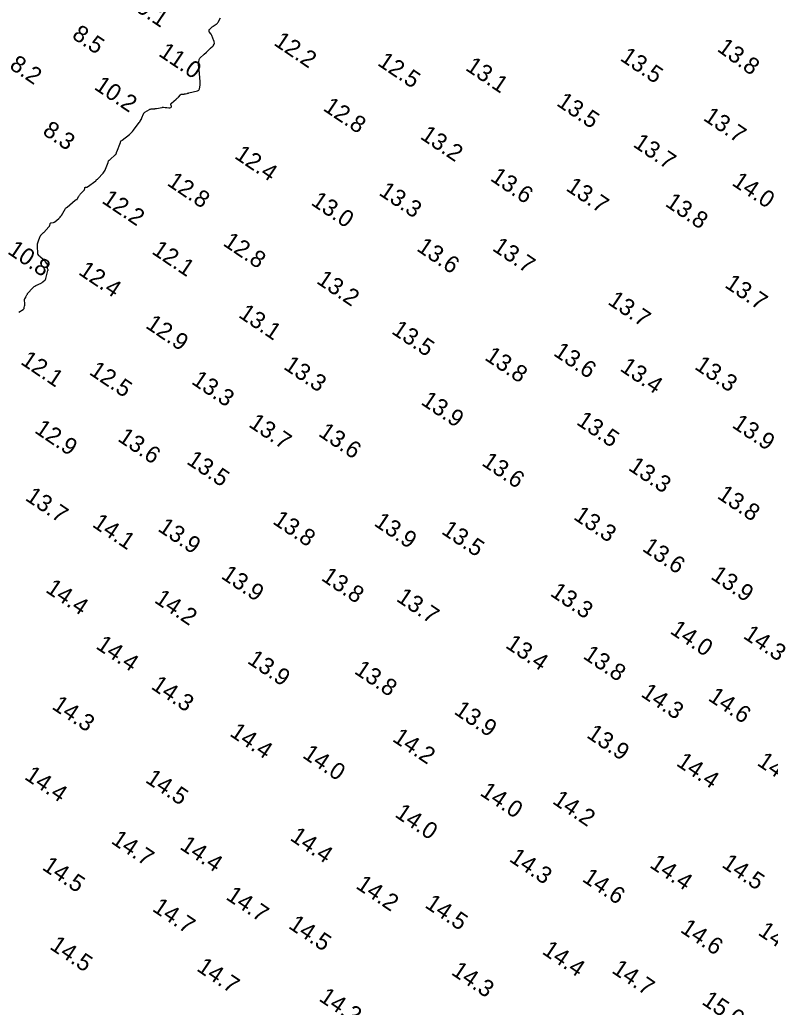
# Model space of a CAD drawing. Extents: x 815352 to 820877, y 582403 to 597439.
# Drawn here: x 817433.7 to 817656.6, y 585234.6 to 585527.6 of the extents above; entities that cross this region are included whole.
import ezdxf

# ---------------------------------------------------------------- set-up
doc = ezdxf.new("R2010")
doc.units = 0
doc.layers.add('V-CONT-EL12', color=7, linetype='Continuous')
doc.layers.add('V-TOPO-SOUN', color=7, linetype='Continuous')

msp = doc.modelspace()

# ---------------------------------------------------------------- linework, layer by layer
at = {"layer": 'V-CONT-EL12'}
msp.add_lwpolyline([(817433.46, 585440.9), (817434.72, 585441.68), (817434.84, 585441.77), (817434.93, 585441.87), (817435, 585442), (817435.05, 585442.14), (817435.17, 585442.74), (817435.2, 585442.89), (817435.21, 585443.04), (817435.22, 585443.19), (817435.21, 585443.35), (817435.11, 585444.53), (817435.11, 585444.61), (817435.12, 585444.69), (817435.15, 585444.76), (817435.2, 585444.83), (817435.4, 585445.1), (817435.45, 585445.17), (817435.5, 585445.24), (817435.54, 585445.31), (817435.57, 585445.39), (817435.85, 585446.02), (817435.91, 585446.14), (817435.99, 585446.26), (817436.07, 585446.38), (817436.16, 585446.49), (817437.48, 585447.98), (817437.71, 585448.22), (817437.97, 585448.44), (817438.24, 585448.62), (817438.54, 585448.78), (817440.08, 585449.5), (817440.23, 585449.58), (817440.37, 585449.66), (817440.5, 585449.75), (817440.63, 585449.86), (817441.3, 585450.44), (817441.33, 585450.47), (817441.36, 585450.5), (817441.38, 585450.54), (817441.39, 585450.57), (817441.45, 585450.73), (817441.46, 585450.77), (817441.47, 585450.81), (817441.48, 585450.84), (817441.5, 585450.88), (817442.11, 585453.21), (817442.12, 585453.29), (817442.13, 585453.37), (817442.12, 585453.46), (817442.1, 585453.54), (817441.99, 585453.86), (817441.96, 585453.94), (817441.95, 585454.02), (817441.94, 585454.11), (817441.95, 585454.19), (817442, 585454.77), (817442, 585454.89), (817441.98, 585455.01), (817441.93, 585455.12), (817441.87, 585455.22), (817441.28, 585455.94), (817441.15, 585456.08), (817441.02, 585456.23), (817440.88, 585456.37), (817440.73, 585456.5), (817439.92, 585457.2), (817439.88, 585457.24), (817439.84, 585457.27), (817439.79, 585457.31), (817439.75, 585457.35), (817439.57, 585457.49), (817439.53, 585457.52), (817439.49, 585457.56), (817439.45, 585457.61), (817439.42, 585457.65), (817439.17, 585457.99), (817439.13, 585458.06), (817439.09, 585458.14), (817439.07, 585458.22), (817439.06, 585458.31), (817438.99, 585460.45), (817438.99, 585460.79), (817439.03, 585461.12), (817439.1, 585461.45), (817439.2, 585461.77), (817439.84, 585463.45), (817439.89, 585463.57), (817439.96, 585463.67), (817440.03, 585463.77), (817440.12, 585463.86), (817440.51, 585464.2), (817440.6, 585464.29), (817440.69, 585464.38), (817440.78, 585464.47), (817440.87, 585464.56), (817442.41, 585466.18), (817442.49, 585466.28), (817442.55, 585466.38), (817442.6, 585466.49), (817442.63, 585466.61), (817442.73, 585467.1), (817442.77, 585467.21), (817442.83, 585467.3), (817442.92, 585467.35), (817443.03, 585467.38), (817443.65, 585467.47), (817443.8, 585467.49), (817443.93, 585467.54), (817444.05, 585467.61), (817444.17, 585467.7), (817445.33, 585468.69), (817445.55, 585468.89), (817445.75, 585469.11), (817445.94, 585469.35), (817446.1, 585469.6), (817447.36, 585471.67), (817447.38, 585471.71), (817447.41, 585471.75), (817447.45, 585471.79), (817447.48, 585471.82), (817447.64, 585471.95), (817447.68, 585471.98), (817447.71, 585472.01), (817447.75, 585472.05), (817447.79, 585472.08), (817450.22, 585474.13), (817450.26, 585474.16), (817450.31, 585474.19), (817450.36, 585474.21), (817450.41, 585474.22), (817450.61, 585474.27), (817450.66, 585474.28), (817450.71, 585474.31), (817450.74, 585474.34), (817450.77, 585474.38), (817451.25, 585475.27), (817451.35, 585475.42), (817451.45, 585475.58), (817451.57, 585475.72), (817451.69, 585475.86), (817452.87, 585477.12), (817452.93, 585477.18), (817452.97, 585477.25), (817453, 585477.33), (817453.01, 585477.41), (817453.06, 585477.76), (817453.07, 585477.83), (817453.11, 585477.88), (817453.17, 585477.92), (817453.24, 585477.93), (817453.56, 585477.97), (817453.64, 585477.98), (817453.71, 585478), (817453.78, 585478.03), (817453.85, 585478.08), (817456.28, 585479.85), (817456.31, 585479.88), (817456.35, 585479.91), (817456.37, 585479.95), (817456.4, 585479.99), (817456.48, 585480.16), (817456.5, 585480.2), (817456.53, 585480.23), (817456.57, 585480.26), (817456.61, 585480.28), (817456.79, 585480.34), (817456.84, 585480.36), (817456.88, 585480.39), (817456.91, 585480.41), (817456.95, 585480.45), (817458.47, 585482.11), (817458.71, 585482.39), (817458.91, 585482.69), (817459.08, 585483.01), (817459.22, 585483.34), (817459.94, 585485.32), (817459.96, 585485.37), (817459.97, 585485.42), (817459.99, 585485.46), (817460.01, 585485.51), (817460.07, 585485.7), (817460.09, 585485.75), (817460.11, 585485.79), (817460.14, 585485.83), (817460.18, 585485.86), (817460.33, 585485.99), (817460.36, 585486.02), (817460.4, 585486.06), (817460.44, 585486.09), (817460.47, 585486.12), (817462.2, 585487.62), (817462.25, 585487.67), (817462.3, 585487.73), (817462.33, 585487.79), (817462.35, 585487.87), (817462.42, 585488.16), (817462.44, 585488.24), (817462.46, 585488.31), (817462.48, 585488.38), (817462.51, 585488.45), (817463.6, 585491.24), (817463.62, 585491.28), (817463.63, 585491.33), (817463.65, 585491.38), (817463.66, 585491.42), (817463.7, 585491.62), (817463.71, 585491.66), (817463.74, 585491.7), (817463.77, 585491.73), (817463.81, 585491.75), (817464.01, 585491.84), (817464.06, 585491.86), (817464.11, 585491.89), (817464.15, 585491.92), (817464.19, 585491.95), (817466.27, 585493.56), (817466.62, 585493.85), (817466.95, 585494.16), (817467.25, 585494.5), (817467.53, 585494.85), (817469.19, 585497.11), (817469.27, 585497.22), (817469.35, 585497.34), (817469.43, 585497.46), (817469.5, 585497.57), (817469.77, 585498.06), (817469.84, 585498.18), (817469.91, 585498.3), (817469.97, 585498.43), (817470.02, 585498.55), (817470.51, 585499.72), (817470.53, 585499.77), (817470.56, 585499.82), (817470.58, 585499.86), (817470.61, 585499.91), (817470.73, 585500.08), (817470.76, 585500.12), (817470.8, 585500.16), (817470.84, 585500.19), (817470.88, 585500.22), (817472.22, 585501), (817472.38, 585501.09), (817472.55, 585501.15), (817472.72, 585501.19), (817472.9, 585501.21), (817473.62, 585501.25), (817473.8, 585501.26), (817473.98, 585501.28), (817474.16, 585501.31), (817474.34, 585501.34), (817475.99, 585501.65), (817476.11, 585501.67), (817476.22, 585501.68), (817476.34, 585501.68), (817476.45, 585501.67), (817476.91, 585501.63), (817477.03, 585501.61), (817477.14, 585501.6), (817477.26, 585501.59), (817477.37, 585501.57), (817477.97, 585501.48), (817478.05, 585501.48), (817478.14, 585501.48), (817478.22, 585501.5), (817478.3, 585501.52), (817478.61, 585501.64), (817478.68, 585501.67), (817478.72, 585501.72), (817478.74, 585501.78), (817478.74, 585501.86), (817478.62, 585502.49), (817478.61, 585502.62), (817478.63, 585502.74), (817478.69, 585502.84), (817478.78, 585502.93), (817480.21, 585504.1), (817480.37, 585504.23), (817480.52, 585504.37), (817480.67, 585504.51), (817480.82, 585504.66), (817481.49, 585505.37), (817481.59, 585505.46), (817481.69, 585505.52), (817481.8, 585505.56), (817481.93, 585505.57), (817482.44, 585505.59), (817482.57, 585505.6), (817482.69, 585505.62), (817482.82, 585505.64), (817482.94, 585505.67), (817483.43, 585505.81), (817483.55, 585505.84), (817483.67, 585505.87), (817483.8, 585505.9), (817483.92, 585505.93), (817486.52, 585506.54), (817486.75, 585506.63), (817486.93, 585506.76), (817487.05, 585506.95), (817487.12, 585507.19), (817487.29, 585508.23), (817487.32, 585508.5), (817487.34, 585508.76), (817487.34, 585509.02), (817487.32, 585509.29), (817487.09, 585511.61), (817487.09, 585511.69), (817487.08, 585511.78), (817487.07, 585511.87), (817487.07, 585511.95), (817487.05, 585512.3), (817487.05, 585512.39), (817487.04, 585512.47), (817487.03, 585512.56), (817487.02, 585512.65), (817486.84, 585514.36), (817486.83, 585514.55), (817486.83, 585514.74), (817486.85, 585514.93), (817486.88, 585515.11), (817487.04, 585515.87), (817487.1, 585516.05), (817487.18, 585516.21), (817487.28, 585516.36), (817487.41, 585516.49), (817488.29, 585517.26), (817488.37, 585517.33), (817488.46, 585517.4), (817488.54, 585517.47), (817488.63, 585517.54), (817488.97, 585517.81), (817489.06, 585517.87), (817489.14, 585517.95), (817489.22, 585518.02), (817489.3, 585518.1), (817490.23, 585519.08), (817490.32, 585519.17), (817490.42, 585519.26), (817490.51, 585519.35), (817490.61, 585519.43), (817491.07, 585519.8), (817491.13, 585519.86), (817491.19, 585519.92), (817491.24, 585519.99), (817491.29, 585520.06), (817491.45, 585520.38), (817491.48, 585520.45), (817491.5, 585520.54), (817491.51, 585520.62), (817491.51, 585520.71), (817491.48, 585521.08), (817491.47, 585521.18), (817491.45, 585521.27), (817491.42, 585521.35), (817491.39, 585521.44), (817490.72, 585523.01), (817490.66, 585523.13), (817490.6, 585523.24), (817490.53, 585523.36), (817490.46, 585523.46), (817490.08, 585523.96), (817490.04, 585524.03), (817490.01, 585524.1), (817489.99, 585524.18), (817489.99, 585524.27), (817490, 585524.61), (817490.01, 585524.7), (817490.04, 585524.77), (817490.08, 585524.84), (817490.14, 585524.9), (817490.68, 585525.39), (817490.79, 585525.49), (817490.91, 585525.59), (817491.03, 585525.68), (817491.15, 585525.76), (817492.06, 585526.34), (817492.24, 585526.47), (817492.4, 585526.63), (817492.55, 585526.8), (817492.67, 585526.98), (817493.37, 585528.2)], dxfattribs=at)

# ---------------------------------------------------------------- texts
at = {"layer": 'V-TOPO-SOUN'}
for s, rotation, p in [('9.1', 326, (817467.96, 585530.36)), ('8.5', 326, (817448.94, 585522.38)), ('12.2 ', 326, (817508.87, 585520.35)), ('11.0 ', 326, (817474.66, 585517.15)), ('13.8 ', 324, (817640.53, 585518.58)), ('8.2', 326, (817430.38, 585513.38)), ('12.5 ', 326, (817539.68, 585514.35)), ('13.5 ', 326, (817611.71, 585515.78)), ('13.1 ', 326, (817565.79, 585512.91)), ('10.2 ', 326, (817455.56, 585507.23)), ('13.5 ', 326, (817592.83, 585502.4)), ('12.8 ', 326, (817523.54, 585500.93)), ('13.7 ', 326, (817636.41, 585498.04)), ('8.3', 326, (817440.22, 585493.86)), ('13.2 ', 326, (817552.34, 585492.56)), ('13.7 ', 326, (817615.56, 585490.2)), ('12.4 ', 326, (817497.22, 585486.75)), ('12.8 ', 326, (817477.18, 585478.75)), ('13.6 ', 326, (817573.17, 585480.12)), ('14.0 ', 326, (817644.9, 585478.76)), ('13.3 ', 326, (817540.1, 585475.86)), ('13.7 ', 326, (817595.62, 585477.21)), ('12.2 ', 326, (817457.82, 585473.5)), ('13.0 ', 326, (817519.93, 585472.95)), ('13.8 ', 326, (817625.11, 585472.58)), ('12.8 ', 326, (817493.81, 585460.87)), ('10.8 ', 326, (817429.84, 585458.44)), ('12.1 ', 326, (817472.65, 585458.45)), ('13.6 ', 326, (817551.29, 585459.32)), ('13.7 ', 326, (817573.77, 585459.39)), ('12.4 ', 326, (817450.87, 585452.3)), ('13.2 ', 326, (817521.57, 585449.65)), ('13.7 ', 326, (817642.76, 585448.47)), ('13.7 ', 326, (817608.05, 585443.45)), ('13.1 ', 326, (817498.4, 585439.59)), ('12.9 ', 326, (817470.81, 585436.43)), ('13.5 ', 326, (817543.84, 585434.75)), ('13.8 ', 326, (817571.5, 585426.94)), ('13.6 ', 326, (817591.91, 585428.25)), ('12.1 ', 326, (817433.7, 585425.68)), ('13.3 ', 326, (817511.79, 585424.22)), ('13.4 ', 326, (817611.66, 585423.7)), ('13.3 ', 326, (817633.81, 585424.22)), ('12.5 ', 326, (817454.08, 585422.61)), ('13.3 ', 326, (817484.43, 585419.82)), ('13.9 ', 326, (817552.6, 585413.72)), ('12.9 ', 326, (817437.84, 585405.32)), ('13.7 ', 326, (817501.42, 585407.09)), ('13.5 ', 326, (817598.73, 585407.78)), ('13.9 ', 326, (817644.96, 585406.87)), ('13.6 ', 326, (817462.54, 585402.86)), ('13.6 ', 326, (817522.12, 585404.37)), ('13.5 ', 326, (817482.99, 585396.1)), ('13.6 ', 326, (817570.61, 585395.64)), ('13.3 ', 326, (817614.15, 585394.23)), ('13.7 ', 326, (817435.09, 585385.28)), ('13.8 ', 326, (817640.53, 585385.87)), ('13.3 ', 326, (817597.88, 585379.63)), ('14.1 ', 326, (817454.99, 585377.41)), ('13.9 ', 326, (817474.46, 585376.16)), ('13.8 ', 326, (817508.54, 585378.32)), ('13.9 ', 326, (817538.63, 585377.76)), ('13.5 ', 326, (817558.67, 585375.34)), ('13.6 ', 326, (817618.29, 585370.25)), ('13.9 ', 326, (817493.25, 585362.08)), ('13.8 ', 326, (817522.98, 585361.52)), ('13.9 ', 326, (817638.63, 585361.92)), ('14.4 ', 326, (817441.12, 585358.01)), ('13.3 ', 326, (817590.96, 585356.93)), ('14.2 ', 326, (817473.41, 585354.93)), ('13.7 ', 326, (817545.26, 585355.36)), ('14.0 ', 326, (817626.53, 585345.75)), ('14.3 ', 326, (817648.27, 585344.33)), ('14.4 ', 326, (817456.05, 585341.28)), ('13.4 ', 326, (817577.67, 585341.51)), ('13.8 ', 326, (817600.7, 585338.33)), ('13.9 ', 326, (817501.03, 585336.92)), ('13.8 ', 326, (817532.79, 585333.87)), ('14.3 ', 326, (817472.45, 585329.31)), ('14.3 ', 326, (817617.89, 585327.04)), ('14.3 ', 326, (817442.99, 585323.37)), ('14.6 ', 326, (817637.84, 585325.89)), ('13.9 ', 326, (817562.41, 585321.86)), ('14.4 ', 326, (817495.81, 585315.33)), ('13.9 ', 326, (817601.75, 585314.87)), ('14.2 ', 326, (817544.11, 585313.76)), ('14.0 ', 326, (817517.41, 585308.88)), ('14.4 ', 326, (817628.39, 585306.54)), ('14.5 ', 326, (817652.37, 585306.64)), ('14.4 ', 326, (817434.86, 585302.5)), ('14.5 ', 326, (817470.75, 585301.58)), ('14.0 ', 326, (817570.1, 585297.72)), ('14.2 ', 326, (817591.61, 585295.28)), ('14.0 ', 326, (817544.83, 585291.33)), ('14.7 ', 326, (817460.58, 585283.47)), ('14.4 ', 326, (817513.69, 585284.39)), ('14.4 ', 326, (817480.98, 585281.77)), ('14.3 ', 326, (817578.79, 585278.13)), ('14.4 ', 326, (817620.48, 585276.32)), ('14.5 ', 326, (817641.88, 585276.42)), ('14.5 ', 326, (817440.1, 585275.66)), ('14.6 ', 326, (817600.47, 585272.18)), ('14.2 ', 326, (817533.25, 585270.12)), ('14.7 ', 326, (817494.67, 585266.84)), ('14.7 ', 326, (817472.81, 585263.36)), ('14.5 ', 326, (817553.75, 585264.44)), ('14.5 ', 326, (817513.23, 585258.28)), ('14.6 ', 326, (817629.57, 585257.12)), ('14.6 ', 326, (817652.67, 585256.3)), ('14.5 ', 326, (817442.34, 585252.11)), ('14.4 ', 326, (817588.56, 585250.66)), ('14.7 ', 326, (817485.97, 585245.65)), ('14.3 ', 326, (817561.59, 585244.5)), ('14.7 ', 326, (817609.23, 585245.05)), ('14.2 ', 326, (817522.29, 585236.72)), ('15.0 ', 326, (817635.97, 585235.72))]:
    msp.add_text(s, height=5, rotation=rotation, dxfattribs=at).set_placement(p)

doc.saveas('drawing.dxf')
